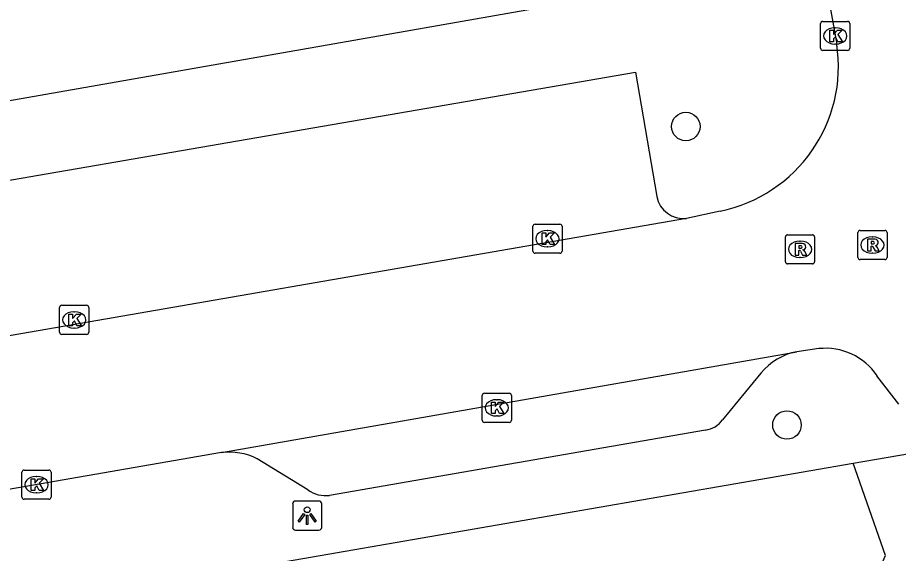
# Model space of a CAD drawing. Extents: x 157793 to 159380, y 380882 to 382313.
# Drawn here: x 158481.12 to 158511.33, y 381373.42 to 381391.81 of the extents above; entities that cross this region are included whole.
import ezdxf

# ---------------------------------------------------------------- set-up
doc = ezdxf.new("R2010")
doc.units = 0
for name, color, linetype in [('IMGEO_Boom', 7, 'Continuous'), ('IMGEO_Groenvoorziening', 7, 'Continuous'), ('IMGEO_Kolk', 7, 'Continuous'), ('IMGEO_Lichtpunt', 7, 'Continuous'), ('IMGEO_Rijbaan_lokaal_open', 7, 'Continuous'), ('IMGEO_Rioolput', 7, 'Continuous'), ('IMGEO_Voetpad_open', 7, 'Continuous')]:
    doc.layers.add(name, color=color, linetype=linetype)

msp = doc.modelspace()

# ---------------------------------------------------------------- linework, layer by layer
at = {"layer": 'IMGEO_Boom'}
for centre in [(158504.039, 381388.072), (158507.508, 381377.825)]:
    msp.add_circle(centre, 0.489, dxfattribs=at)
at = {"layer": 'IMGEO_Groenvoorziening'}
msp.add_lwpolyline([(158498.671, 381364.123), (158497.973, 381366.222), (158499.712, 381366.433), (158505.984, 381368.702), (158510.042, 381371.446), (158510.885, 381373.346), (158509.776, 381376.511)], dxfattribs=at)
at = {"layer": 'IMGEO_Kolk'}
for p, q in [((158508.663, 381390.757), (158508.663, 381391.609)), ((158508.738, 381391.683), (158509.59, 381391.683)), ((158509.151, 381391.463), (158509.176, 381391.463)), ((158509.664, 381391.609), (158509.664, 381390.757)), ((158509.174, 381390.903), (158509.149, 381390.903)), ((158509.59, 381390.683), (158508.738, 381390.683)), ((158498.793, 381383.794), (158498.793, 381384.646)), ((158498.868, 381384.72), (158499.72, 381384.72)), ((158499.281, 381384.5), (158499.306, 381384.5)), ((158499.794, 381384.646), (158499.794, 381383.794)), ((158499.304, 381383.94), (158499.279, 381383.94)), ((158499.72, 381383.72), (158498.868, 381383.72)), ((158482.563, 381381.008), (158482.563, 381381.86)), ((158482.638, 381381.934), (158483.49, 381381.934)), ((158483.564, 381381.86), (158483.564, 381381.008)), ((158483.051, 381381.714), (158483.076, 381381.714)), ((158483.074, 381381.154), (158483.049, 381381.154)), ((158483.49, 381380.934), (158482.638, 381380.934)), ((158497.056, 381377.989), (158497.056, 381378.841)), ((158497.131, 381378.915), (158497.983, 381378.915)), ((158498.057, 381378.841), (158498.057, 381377.989)), ((158497.544, 381378.695), (158497.569, 381378.695)), ((158497.567, 381378.135), (158497.542, 381378.135)), ((158497.983, 381377.915), (158497.131, 381377.915)), ((158481.27, 381375.351), (158481.27, 381376.203)), ((158481.345, 381376.277), (158482.197, 381376.277)), ((158481.758, 381376.057), (158481.783, 381376.057)), ((158482.271, 381376.203), (158482.271, 381375.351)), ((158481.781, 381375.497), (158481.756, 381375.497)), ((158482.197, 381375.277), (158481.345, 381375.277))]:
    msp.add_line(p, q, dxfattribs=at)
for points in [[(158508.663, 381390.757), (158508.663, 381391.609)], [(158508.738, 381391.683), (158509.59, 381391.683)], [(158509.664, 381391.609), (158509.664, 381390.757)], [(158508.984, 381391.383), (158509.107, 381391.383), (158509.107, 381391.232), (158509.237, 381391.383), (158509.401, 381391.383), (158509.255, 381391.232), (158509.408, 381390.983), (158509.256, 381390.983), (158509.171, 381391.147), (158509.107, 381391.08), (158509.107, 381390.983), (158508.984, 381390.983), (158508.984, 381391.383)], [(158509.59, 381390.683), (158508.738, 381390.683)], [(158498.793, 381383.794), (158498.793, 381384.646)], [(158498.868, 381384.72), (158499.72, 381384.72)], [(158499.794, 381384.646), (158499.794, 381383.794)], [(158499.114, 381384.42), (158499.237, 381384.42), (158499.237, 381384.269), (158499.367, 381384.42), (158499.531, 381384.42), (158499.385, 381384.269), (158499.538, 381384.02), (158499.386, 381384.02), (158499.301, 381384.184), (158499.237, 381384.117), (158499.237, 381384.02), (158499.114, 381384.02), (158499.114, 381384.42)], [(158499.72, 381383.72), (158498.868, 381383.72)], [(158482.563, 381381.008), (158482.563, 381381.86)], [(158482.638, 381381.934), (158483.49, 381381.934)], [(158483.564, 381381.86), (158483.564, 381381.008)], [(158482.884, 381381.634), (158483.007, 381381.634), (158483.007, 381381.483), (158483.137, 381381.634), (158483.301, 381381.634), (158483.155, 381381.483), (158483.308, 381381.234), (158483.156, 381381.234), (158483.071, 381381.398), (158483.007, 381381.331), (158483.007, 381381.234), (158482.884, 381381.234), (158482.884, 381381.634)], [(158483.49, 381380.934), (158482.638, 381380.934)], [(158497.056, 381377.989), (158497.056, 381378.841)], [(158497.131, 381378.915), (158497.983, 381378.915)], [(158498.057, 381378.841), (158498.057, 381377.989)], [(158497.377, 381378.615), (158497.5, 381378.615), (158497.5, 381378.464), (158497.63, 381378.615), (158497.794, 381378.615), (158497.648, 381378.464), (158497.801, 381378.215), (158497.649, 381378.215), (158497.564, 381378.379), (158497.5, 381378.312), (158497.5, 381378.215), (158497.377, 381378.215), (158497.377, 381378.615)], [(158497.983, 381377.915), (158497.131, 381377.915)], [(158481.27, 381375.351), (158481.27, 381376.203)], [(158481.345, 381376.277), (158482.197, 381376.277)], [(158482.271, 381376.203), (158482.271, 381375.351)], [(158481.591, 381375.977), (158481.714, 381375.977), (158481.714, 381375.826), (158481.844, 381375.977), (158482.008, 381375.977), (158481.862, 381375.826), (158482.015, 381375.577), (158481.863, 381375.577), (158481.778, 381375.741), (158481.714, 381375.674), (158481.714, 381375.577), (158481.591, 381375.577), (158481.591, 381375.977)], [(158482.197, 381375.277), (158481.345, 381375.277)]]:
    msp.add_lwpolyline(points, dxfattribs=at)
for centre, start, end in [((158508.74, 381391.607), 91.552, 178.448), ((158508.74, 381391.607), 91.552, 178.448), ((158509.588, 381391.607), 1.552, 88.448), ((158509.588, 381391.607), 1.552, 88.448), ((158508.74, 381390.759), 181.552, 268.448), ((158508.74, 381390.759), 181.552, 268.448), ((158509.588, 381390.759), 271.552, 358.448), ((158509.588, 381390.759), 271.552, 358.448), ((158498.87, 381384.644), 91.552, 178.448), ((158498.87, 381384.644), 91.552, 178.448), ((158499.718, 381384.644), 1.552, 88.448), ((158499.718, 381384.644), 1.552, 88.448), ((158498.87, 381383.796), 181.552, 268.448), ((158498.87, 381383.796), 181.552, 268.448), ((158499.718, 381383.796), 271.552, 358.448), ((158499.718, 381383.796), 271.552, 358.448), ((158482.64, 381381.858), 91.552, 178.448), ((158482.64, 381381.858), 91.552, 178.448), ((158483.488, 381381.858), 1.552, 88.448), ((158483.488, 381381.858), 1.552, 88.448), ((158482.64, 381381.01), 181.552, 268.448), ((158482.64, 381381.01), 181.552, 268.448), ((158483.488, 381381.01), 271.552, 358.448), ((158483.488, 381381.01), 271.552, 358.448), ((158497.133, 381378.839), 91.552, 178.448), ((158497.133, 381378.839), 91.552, 178.448), ((158497.981, 381378.839), 1.552, 88.448), ((158497.981, 381378.839), 1.552, 88.448), ((158497.133, 381377.991), 181.552, 268.448), ((158497.133, 381377.991), 181.552, 268.448), ((158497.981, 381377.991), 271.552, 358.448), ((158497.981, 381377.991), 271.552, 358.448), ((158481.347, 381376.201), 91.552, 178.448), ((158481.347, 381376.201), 91.552, 178.448), ((158482.195, 381376.201), 1.552, 88.448), ((158482.195, 381376.201), 1.552, 88.448), ((158481.347, 381375.353), 181.552, 268.448), ((158481.347, 381375.353), 181.552, 268.448), ((158482.195, 381375.353), 271.552, 358.448), ((158482.195, 381375.353), 271.552, 358.448)]:
    msp.add_arc(centre, 0.0765, start, end, dxfattribs=at)
for centre, major_axis, ratio, start_param, end_param in [((158509.15, 381391.183), (-0.387, 0.002), 0.722429, 4.712389, 7.853982), ((158509.175, 381391.183), (-0.39, 0.002), 0.717154, 1.570796, 4.712389), ((158499.28, 381384.22), (-0.387, 0.002), 0.722429, 4.712389, 7.853982), ((158499.305, 381384.22), (-0.39, 0.002), 0.717154, 1.570796, 4.712389), ((158483.05, 381381.434), (-0.387, 0.002), 0.722429, 4.712389, 7.853982), ((158483.075, 381381.434), (-0.39, 0.002), 0.717154, 1.570796, 4.712389), ((158497.543, 381378.415), (-0.387, 0.002), 0.722429, 4.712389, 7.853982), ((158497.568, 381378.415), (-0.39, 0.002), 0.717154, 1.570796, 4.712389), ((158481.757, 381375.777), (-0.387, 0.002), 0.722429, 4.712389, 7.853982), ((158481.782, 381375.777), (-0.39, 0.002), 0.717154, 1.570796, 4.712389)]:
    msp.add_ellipse(centre, major_axis=major_axis, ratio=ratio, start_param=start_param, end_param=end_param, dxfattribs=at)
at = {"layer": 'IMGEO_Lichtpunt'}
for p, q in [((158490.556, 381375.119), (158490.556, 381374.312)), ((158490.556, 381375.119), (158490.556, 381374.312)), ((158491.458, 381375.214), (158490.65, 381375.214)), ((158491.458, 381375.214), (158490.65, 381375.214)), ((158491.552, 381374.312), (158491.552, 381375.119)), ((158491.552, 381374.312), (158491.552, 381375.119)), ((158490.65, 381374.218), (158491.458, 381374.218)), ((158490.65, 381374.218), (158491.458, 381374.218))]:
    msp.add_line(p, q, dxfattribs=at)
for points in [[(158490.93, 381374.783), (158490.969, 381374.755), (158490.781, 381374.493), (158490.743, 381374.52), (158490.93, 381374.783)], [(158491.032, 381374.735), (158491.079, 381374.735), (158491.079, 381374.413), (158491.032, 381374.413), (158491.032, 381374.735)], [(158491.142, 381374.755), (158491.18, 381374.782), (158491.367, 381374.52), (158491.328, 381374.492), (158491.142, 381374.755)]]:
    msp.add_lwpolyline(points, dxfattribs=at)
msp.add_circle((158491.055, 381374.917), 0.0994, dxfattribs=at)
for centre, start, end in [((158490.65, 381375.119), 90, 180), ((158490.65, 381375.119), 90, 180), ((158491.458, 381375.119), 0, 90), ((158491.458, 381375.119), 0, 90), ((158490.65, 381374.312), 180, 270), ((158490.65, 381374.312), 180, 270), ((158491.458, 381374.312), 270, 0), ((158491.458, 381374.312), 270, 360)]:
    msp.add_arc(centre, 0.0946, start, end, dxfattribs=at)
at = {"layer": 'IMGEO_Rijbaan_lokaal_open'}
for points in [[(158508.68, 381393.861), (158509.214, 381390.904)], [(158505.213, 381385.172), (158504.063, 381384.916)], [(158504.063, 381384.916), (158476.602, 381380.158)], [(158488.117, 381376.88), (158507.848, 381380.341)], [(158508.602, 381380.447), (158507.848, 381380.341)], [(158511.348, 381378.54), (158510.596, 381379.519)], [(158488.117, 381376.88), (158452.624, 381370.708)]]:
    msp.add_lwpolyline(points, dxfattribs=at)
for centre, radius, start, end in [((158504.212, 381390.133), 5.061, 281.4039, 8.7651), ((158508.829, 381378.327), 2.132, 33.9853, 96.1005)]:
    msp.add_arc(centre, radius, start, end, dxfattribs=at)
at = {"layer": 'IMGEO_Rioolput'}
for p, q in [((158510.014, 381384.504), (158510.866, 381384.504)), ((158507.456, 381383.432), (158507.456, 381384.284)), ((158507.531, 381384.358), (158508.383, 381384.358)), ((158508.457, 381384.284), (158508.457, 381383.432)), ((158509.939, 381383.578), (158509.939, 381384.43)), ((158510.427, 381384.284), (158510.452, 381384.284)), ((158510.94, 381384.43), (158510.94, 381383.578)), ((158507.944, 381384.138), (158507.969, 381384.138)), ((158507.967, 381383.578), (158507.942, 381383.578)), ((158510.45, 381383.724), (158510.425, 381383.724)), ((158508.383, 381383.358), (158507.531, 381383.358)), ((158510.866, 381383.504), (158510.014, 381383.504))]:
    msp.add_line(p, q, dxfattribs=at)
for points in [[(158510.014, 381384.504), (158510.866, 381384.504)], [(158507.456, 381383.432), (158507.456, 381384.284)], [(158507.531, 381384.358), (158508.383, 381384.358)], [(158508.457, 381384.284), (158508.457, 381383.432)], [(158509.939, 381383.578), (158509.939, 381384.43)], [(158510.528, 381384.202), (158510.276, 381384.204), (158510.276, 381383.804)], [(158510.94, 381384.43), (158510.94, 381383.578)], [(158508.045, 381384.056), (158507.793, 381384.058), (158507.793, 381383.658)], [(158507.971, 381383.977), (158507.917, 381383.977), (158507.917, 381383.896)], [(158507.917, 381383.896), (158507.969, 381383.896)], [(158510.276, 381383.804), (158510.4, 381383.804), (158510.4, 381383.966), (158510.411, 381383.966)], [(158510.454, 381384.123), (158510.4, 381384.123), (158510.4, 381384.042)], [(158510.4, 381384.042), (158510.452, 381384.042)], [(158510.458, 381383.937), (158510.529, 381383.804), (158510.669, 381383.804), (158510.604, 381383.93)], [(158507.793, 381383.658), (158507.917, 381383.658), (158507.917, 381383.82), (158507.928, 381383.82)], [(158507.975, 381383.791), (158508.046, 381383.658), (158508.186, 381383.658), (158508.121, 381383.784)], [(158508.383, 381383.358), (158507.531, 381383.358)], [(158510.866, 381383.504), (158510.014, 381383.504)]]:
    msp.add_lwpolyline(points, dxfattribs=at)
for centre, radius, start, end in [((158510.016, 381384.428), 0.0765, 91.552, 178.448), ((158510.016, 381384.428), 0.0765, 91.552, 178.448), ((158510.864, 381384.428), 0.0765, 1.552, 88.448), ((158510.864, 381384.428), 0.0765, 1.552, 88.448), ((158507.533, 381384.282), 0.0765, 91.552, 178.448), ((158507.533, 381384.282), 0.0765, 91.552, 178.448), ((158508.381, 381384.282), 0.0765, 1.552, 88.448), ((158508.381, 381384.282), 0.0765, 1.552, 88.448), ((158510.527, 381384.092), 0.109, 350.3612, 89.416), ((158507.953, 381384.085), 0.19, 274.7715, 282.9687), ((158507.977, 381383.881), 0.0964, 77.0061, 93.1865), ((158507.991, 381383.938), 0.0378, 276.6634, 79.6772), ((158508.044, 381383.946), 0.109, 350.3612, 89.416), ((158508.042, 381383.946), 0.112, 277.5842, 350.9817), ((158510.41, 381383.913), 0.0533, 26.0293, 88.6989), ((158510.436, 381384.231), 0.19, 274.7715, 282.9687), ((158510.46, 381384.027), 0.0964, 77.0061, 93.1865), ((158510.474, 381384.084), 0.0378, 276.6634, 79.6772), ((158510.525, 381384.092), 0.112, 277.5842, 350.9817), ((158510.509, 381383.877), 0.108, 29.5134, 73.7905), ((158507.927, 381383.767), 0.0533, 26.0293, 88.6989), ((158508.026, 381383.731), 0.108, 29.5134, 73.7905), ((158510.016, 381383.58), 0.0765, 181.552, 268.448), ((158510.016, 381383.58), 0.0765, 181.552, 268.448), ((158510.864, 381383.58), 0.0765, 271.552, 358.448), ((158510.864, 381383.58), 0.0765, 271.552, 358.448), ((158507.533, 381383.434), 0.0765, 181.552, 268.448), ((158507.533, 381383.434), 0.0765, 181.552, 268.448), ((158508.381, 381383.434), 0.0765, 271.552, 358.448), ((158508.381, 381383.434), 0.0765, 271.552, 358.448)]:
    msp.add_arc(centre, radius, start, end, dxfattribs=at)
for centre, major_axis, ratio, start_param, end_param in [((158510.426, 381384.004), (-0.387, 0.002), 0.722429, 4.712389, 7.853982), ((158510.451, 381384.004), (-0.39, 0.002), 0.717154, 1.570796, 4.712389), ((158507.943, 381383.858), (-0.387, 0.002), 0.722429, 4.712389, 7.853982), ((158507.968, 381383.858), (-0.39, 0.002), 0.717154, 1.570796, 4.712389)]:
    msp.add_ellipse(centre, major_axis=major_axis, ratio=ratio, start_param=start_param, end_param=end_param, dxfattribs=at)
at = {"layer": 'IMGEO_Voetpad_open'}
for points in [[(158474.035, 381396.043), (158475.493, 381388.023), (158501.001, 381392.51)], [(158477.371, 381381.22), (158476.663, 381385.514), (158502.313, 381389.933), (158503.047, 381385.672)], [(158506.615, 381379.607), (158505.298, 381378.001)], [(158504.712, 381377.65), (158491.824, 381375.41)], [(158509.776, 381376.511), (158512.514, 381376.986)], [(158491.079, 381375.595), (158489.339, 381376.664)], [(158489.456, 381372.988), (158509.776, 381376.511)]]:
    msp.add_lwpolyline(points, dxfattribs=at)
for centre, radius, start, end in [((158503.96, 381385.839), 0.929, 190.3511, 276.3434), ((158508.239, 381378.282), 2.095, 100.7428, 140.7876), ((158504.583, 381378.53), 0.89, 278.345, 323.4962), ((158488.377, 381374.788), 2.108, 62.8585, 97.0935), ((158491.695, 381376.483), 1.081, 235.25, 276.8585)]:
    msp.add_arc(centre, radius, start, end, dxfattribs=at)

doc.saveas('drawing.dxf')
